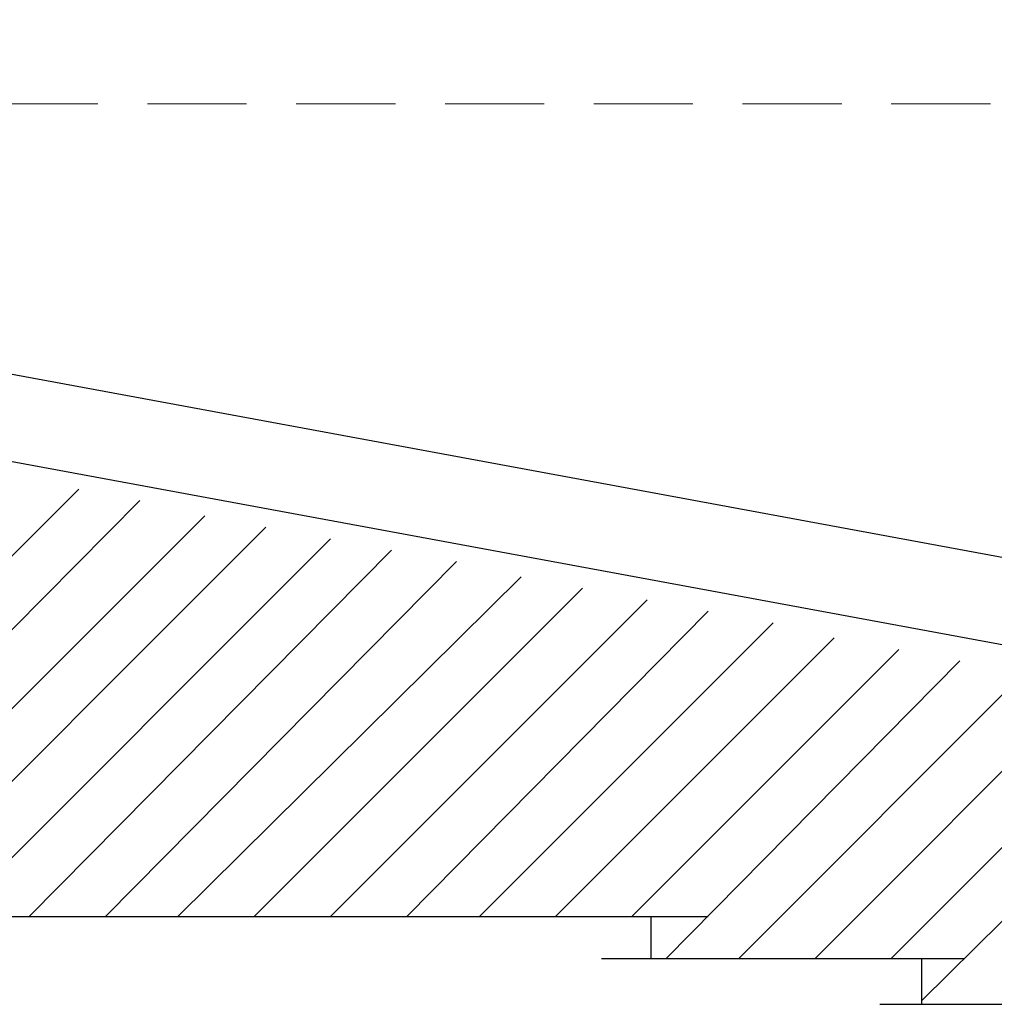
# Model space of a CAD drawing. Header units: metres. Extents: x 5.7 to 89.8, y 4 to 63.5.
# Tile 464 of 475: x 68.9 to 71.4, y 53.6 to 56.1. Entities that reach past the tile are written whole.
import ezdxf

# ---------------------------------------------------------------- set-up
doc = ezdxf.new("R2010")
doc.units = ezdxf.units.M
doc.header["$MEASUREMENT"] = 0
for name, color, linetype in [('PDF17_hatch-plan', 7, 'Continuous'), ('PDF17_khatchin', 7, 'Continuous'), ('PDF17_wall', 7, 'Continuous')]:
    doc.layers.add(name, color=color, linetype=linetype)

msp = doc.modelspace()

# ---------------------------------------------------------------- linework, layer by layer
at = {"layer": 'PDF17_hatch-plan', "lineweight": 18}
for points in [[(67.9995, 53.8352), (69.0782, 54.9139)], [(68.1921, 53.8352), (69.2323, 54.885)], [(68.3847, 53.8352), (69.396, 54.8465)], [(68.5677, 53.8352), (69.5501, 54.8176)], [(68.7603, 53.8352), (69.7138, 54.7887)], [(68.953, 53.8352), (69.8679, 54.7598)], [(69.1456, 53.8352), (70.0317, 54.7309)], [(69.3286, 53.8352), (70.1954, 54.6924)], [(69.5212, 53.8352), (70.3495, 54.6635)], [(69.7138, 53.8352), (70.5132, 54.6346)], [(69.9065, 53.8352), (70.6673, 54.6057)], [(70.0895, 53.8352), (70.8311, 54.5768)], [(70.2821, 53.8352), (70.9852, 54.5383)], [(70.4747, 53.8352), (71.1489, 54.5094)], [(70.5614, 53.7293), (71.303, 54.4805)], [(70.7444, 53.7293), (71.4667, 54.4516)], [(70.937, 53.7293), (71.6304, 54.4227)], [(71.1296, 53.7293), (71.7845, 54.3842)], [(71.2067, 53.6233), (71.9483, 54.3553)]]:
    msp.add_lwpolyline(points, dxfattribs=at)
at = {"layer": 'PDF17_khatchin', "lineweight": 18}
for points in [[(69.1263, 55.8866), (68.8856, 55.8866)], [(69.5019, 55.8866), (69.2515, 55.8866)], [(69.8776, 55.8866), (69.6272, 55.8866)], [(70.2532, 55.8866), (70.0028, 55.8866)], [(70.6288, 55.8866), (70.3784, 55.8866)], [(71.0044, 55.8866), (70.754, 55.8866)], [(71.38, 55.8866), (71.1296, 55.8866)]]:
    msp.add_lwpolyline(points, dxfattribs=at)
at = {"layer": 'PDF17_wall', "lineweight": 25}
for points in [[(64.07, 56.0985), (74.3368, 54.2012), (74.3368, 53.9797), (64.07, 55.877)], [(66.5741, 53.8352), (70.6673, 53.8352)], [(70.5229, 53.7293), (70.5229, 53.8352)], [(70.3977, 53.7293), (71.3126, 53.7293)], [(71.2067, 53.6137), (71.2067, 53.7293)], [(71.1007, 53.6137), (72.9307, 53.6137)]]:
    msp.add_lwpolyline(points, dxfattribs=at)

doc.saveas('drawing.dxf')
